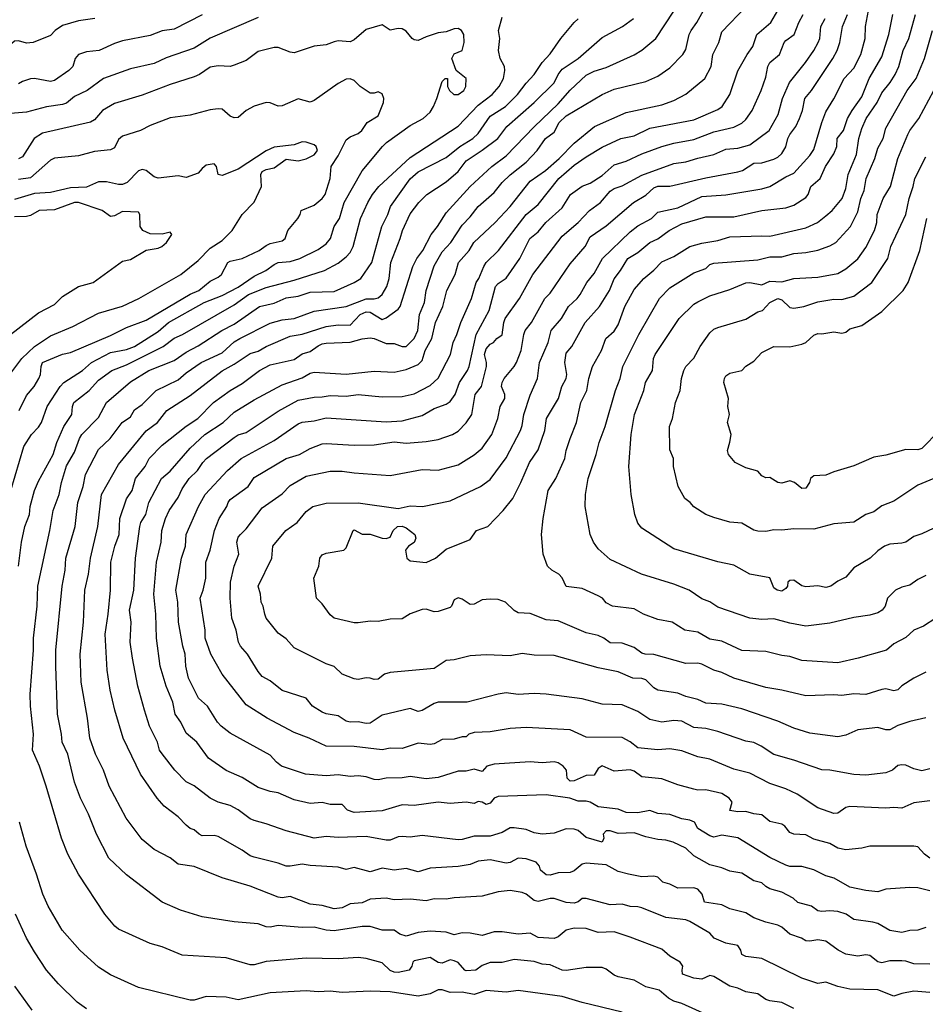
# Model space of a CAD drawing. Header units: metres. Extents: x -46681 to -43747, y -240911 to -237677.
# Tile 1047 of 1056: x -44358 to -44245, y -237996 to -237873. Entities that reach past the tile are written whole.
import ezdxf

# ---------------------------------------------------------------- set-up
doc = ezdxf.new("R2010")
doc.units = ezdxf.units.M
doc.layers.add('CONTOUR_INDEX', color=1, linetype='Continuous')
doc.layers.add('CONTOUR_INTER', color=3, linetype='Continuous')

msp = doc.modelspace()

# ---------------------------------------------------------------- linework, layer by layer
at = {"layer": 'CONTOUR_INDEX'}
for points, elevation in [([(-44245.1, -237986.7), (-44246.1, -237987.04), (-44247.1, -237987.07), (-44248.1, -237987.33), (-44249.6, -237987.06), (-44251.1, -237986.21), (-44251.71, -237986.02), (-44254.1, -237985.68), (-44255.07, -237985.02), (-44256.1, -237984.69), (-44257.1, -237984.59), (-44258.1, -237984.69), (-44258.6, -237984.59), (-44259.39, -237984.02), (-44261.1, -237983.55), (-44261.68, -237983.02), (-44263.1, -237982.26), (-44264.6, -237981.84), (-44265.1, -237981.58), (-44265.6, -237981.1), (-44266.6, -237980.84), (-44268.1, -237979.89), (-44269.6, -237979.65), (-44270.6, -237979.23), (-44272.1, -237978.85), (-44274.1, -237977.72), (-44275.1, -237976.79), (-44276.69, -237976.02), (-44277.6, -237975.75), (-44278.6, -237975.67), (-44280.1, -237975.34), (-44281.6, -237974.84), (-44283.6, -237974.92), (-44284.6, -237974.6), (-44285.1, -237974.61), (-44285.45, -237975.02), (-44285.37, -237975.52), (-44285.6, -237976.03), (-44287.6, -237975.45), (-44288.6, -237974.54), (-44289.1, -237974.38), (-44290.1, -237974.37), (-44291.6, -237974.88), (-44293.1, -237975.02), (-44294.1, -237974.84), (-44295.1, -237974.42), (-44296.6, -237974.22), (-44297.1, -237974.23), (-44298.1, -237974.79), (-44299.6, -237975.27), (-44301.6, -237975.26), (-44303.1, -237975.7), (-44303.6, -237975.73), (-44308.1, -237975.17), (-44309.6, -237975.4), (-44310.6, -237975.29), (-44311.1, -237975.35), (-44312.1, -237975.75), (-44312.6, -237975.77), (-44315.1, -237975.31), (-44318.6, -237975.42), (-44320.1, -237975.33), (-44321.6, -237975.51), (-44325.1, -237974.62), (-44327.6, -237973.71), (-44329.1, -237973.32), (-44329.6, -237973.12), (-44331.1, -237971.96), (-44332.1, -237971.42), (-44333.6, -237971.02), (-44334.6, -237970.52), (-44336.6, -237968.96), (-44337.6, -237968.46), (-44339.03, -237967.02), (-44340.6, -237964.99), (-44340.94, -237964.52), (-44341.22, -237963.52), (-44342.2, -237961.52), (-44342.83, -237959.52), (-44343.65, -237956.52), (-44344.34, -237953.02), (-44344.63, -237951.02), (-44344.5, -237948.52), (-44344.69, -237947.02), (-44344.17, -237944.52), (-44343.96, -237940.52), (-44343.43, -237936.52), (-44343.28, -237936.02), (-44342.68, -237935.02), (-44342.27, -237933.52), (-44340.7, -237930.52), (-44339.6, -237929.64), (-44337.1, -237926.75), (-44335.27, -237925.02), (-44333, -237923.52), (-44331.6, -237922.25), (-44329.1, -237920.71), (-44325.6, -237918.82), (-44323.1, -237917.95), (-44322.1, -237917.37), (-44321.6, -237917.24), (-44317.6, -237917.5), (-44314.1, -237917.11), (-44311.6, -237917.25), (-44310.1, -237916.89), (-44308.6, -237916.28), (-44308.1, -237915.76), (-44307.71, -237914.52), (-44306.88, -237913.02), (-44306.42, -237911.02), (-44305.51, -237909.02), (-44305.01, -237907.02), (-44303.95, -237905.02), (-44303.55, -237903.52), (-44302.22, -237902.02), (-44301.63, -237901.02), (-44298.96, -237898.52), (-44297.1, -237896.52), (-44294.6, -237893.36), (-44292.68, -237892.02), (-44290.96, -237890.52), (-44289.1, -237888.58), (-44286.53, -237886.52), (-44282.6, -237884.78), (-44278.1, -237883.79), (-44276.6, -237883.26), (-44275.1, -237882.45), (-44272.74, -237880.52), (-44271.96, -237879.02), (-44271.75, -237877.52), (-44271, -237876.02), (-44270.6, -237874.67), (-44267.59, -237871.52)], 65), ([(-44245.1, -237960.45), (-44247.1, -237960.93), (-44248.6, -237961.43), (-44249.6, -237961.97), (-44250.1, -237961.99), (-44251.1, -237961.68), (-44253.6, -237961.99), (-44255.1, -237962.62), (-44256.1, -237962.83), (-44259.6, -237962.39), (-44261.6, -237961.78), (-44263.6, -237960.89), (-44268.1, -237959.35), (-44270.6, -237958.78), (-44272.6, -237958.65), (-44273.6, -237958.16), (-44275.1, -237957.82), (-44276.1, -237957.39), (-44278.6, -237957.02), (-44279.1, -237956.72), (-44280.1, -237955.7), (-44280.6, -237955.53), (-44281.74, -237955.52), (-44283.6, -237954.7), (-44286.1, -237954.2), (-44291.6, -237952.66), (-44294.1, -237952.63), (-44295.6, -237952.41), (-44297.1, -237952.71), (-44300.1, -237952.61), (-44302.1, -237952.71), (-44304.1, -237953.2), (-44305.1, -237953.31), (-44306.6, -237954.28), (-44312.1, -237954.81), (-44312.79, -237955.02), (-44313.6, -237955.62), (-44314.1, -237955.66), (-44314.6, -237955.49), (-44315.1, -237955.48), (-44316.1, -237955.69), (-44316.6, -237955.58), (-44318.1, -237955), (-44319.1, -237954.05), (-44320.1, -237953.7), (-44324.1, -237951.7), (-44325.1, -237950.58), (-44326.1, -237949.86), (-44327.59, -237948.02), (-44327.79, -237947.52), (-44327.97, -237946.52), (-44328.23, -237946.02), (-44328.3, -237945.02), (-44328.63, -237944.02), (-44326.91, -237940.52), (-44326.77, -237939.02), (-44325.14, -237937.02), (-44323.73, -237936.02), (-44322.6, -237934.68), (-44321.78, -237934.02), (-44320.1, -237933.62), (-44316.1, -237933.56), (-44311.1, -237934.29), (-44309.6, -237933.95), (-44308.07, -237934.02), (-44304.6, -237933.33), (-44300.82, -237931.52), (-44299.6, -237930.67), (-44297.6, -237927.97), (-44295.8, -237924.52), (-44295.6, -237923.92), (-44295.4, -237922.52), (-44294.6, -237920.12), (-44293.67, -237918.02), (-44293.42, -237916.02), (-44292.32, -237913.52), (-44291.98, -237912.02), (-44290.67, -237910.52), (-44289.81, -237909.02), (-44288.71, -237908.02), (-44288.33, -237907.52), (-44287.52, -237906.02), (-44286.6, -237904.89), (-44285.52, -237903.02), (-44282.1, -237899.67), (-44281.1, -237898.92), (-44279.42, -237898.02), (-44278.6, -237897.22), (-44276.1, -237896.67), (-44273.1, -237895.26), (-44270.1, -237895.04), (-44265.6, -237894.32), (-44264.6, -237894.03), (-44262.6, -237892.82), (-44261.6, -237892.37), (-44259.6, -237890.13), (-44259.1, -237889.38), (-44258.12, -237886.02), (-44257.6, -237884.7), (-44256.6, -237883.06), (-44255.3, -237880.52), (-44254.1, -237879.21), (-44253.23, -237877.52), (-44252.7, -237875.52), (-44252.65, -237874.02), (-44252.27, -237872.02)], 70), ([(-44328.6, -237872.89), (-44334.6, -237875.46), (-44336.6, -237876.7), (-44340.1, -237877.91), (-44341.6, -237878.62), (-44344.6, -237879.3), (-44347.94, -237880.52), (-44349.99, -237882.02), (-44351.6, -237882.76), (-44352.6, -237883.59), (-44353.1, -237883.78), (-44355.1, -237884.05), (-44357.6, -237884.74), (-44360.1, -237884.95)], 60), ([(-44358.58, -237941.52), (-44358.2, -237938.52), (-44357.81, -237936.52), (-44357.21, -237935.02), (-44357.12, -237934.02), (-44356.57, -237932.02), (-44356.1, -237930.87), (-44354.24, -237927.52), (-44353.8, -237926.02), (-44352.92, -237924.02), (-44351.92, -237922.52), (-44351.84, -237921.52), (-44351.66, -237921.02), (-44349.75, -237919.52), (-44348.6, -237918.26), (-44346.91, -237917.02), (-44345.1, -237916.31), (-44340.48, -237914.02), (-44339.1, -237912.98), (-44338.08, -237912.52), (-44331.6, -237908.8), (-44329.83, -237907.52), (-44327.6, -237906.63), (-44324.1, -237905.75), (-44320.33, -237904.52), (-44318.6, -237903.61), (-44317.6, -237902.83), (-44317.1, -237902.29), (-44316.72, -237901.52), (-44315.79, -237898.02), (-44314.89, -237896.02), (-44314.3, -237895.02), (-44313.5, -237894.02), (-44309.6, -237890.38), (-44303.6, -237886.49), (-44301.1, -237883.85), (-44299.35, -237882.52), (-44298.45, -237881.52), (-44297.92, -237880.52), (-44297.76, -237879.52), (-44297.78, -237879.02), (-44298.36, -237878.02), (-44298.55, -237877.02), (-44298.39, -237875.52), (-44298.55, -237874.52), (-44298.1, -237872.86)], 60), ([(-44244.1, -237930.52), (-44246.1, -237931.36), (-44249.1, -237933.38), (-44250.6, -237933.96), (-44251.6, -237934.7), (-44252.6, -237935.05), (-44254.1, -237936), (-44256.6, -237936.21), (-44259.1, -237936.86), (-44261.6, -237936.83), (-44263.1, -237937), (-44264.1, -237936.96), (-44265.1, -237937.15), (-44266.1, -237937.11), (-44266.6, -237936.98), (-44268.1, -237936.13), (-44269.6, -237935.98), (-44271.6, -237935.43), (-44272.6, -237935.02), (-44274.1, -237934.07), (-44274.56, -237933.52), (-44275.23, -237933.02), (-44276.08, -237931.52), (-44276.65, -237929.02), (-44276.68, -237928.02), (-44277.1, -237926.96), (-44277.17, -237924.02), (-44276.78, -237923.02), (-44276.39, -237921.02), (-44275.81, -237919.52), (-44275.66, -237918.02), (-44275.36, -237917.02), (-44275.1, -237916.51), (-44274.1, -237915.48), (-44273.31, -237914.02), (-44272.1, -237912.32), (-44271.6, -237911.87), (-44271.1, -237911.67), (-44267.6, -237910.59), (-44266.1, -237909.69), (-44265.52, -237909.52), (-44264.62, -237908.52), (-44263.6, -237908.03), (-44263.1, -237908.19), (-44262.1, -237909.16), (-44261.6, -237909.24), (-44260.34, -237909.02), (-44258.6, -237908.43), (-44256.6, -237908.09), (-44255.6, -237908.16), (-44254.1, -237907.72), (-44251.86, -237906.02), (-44249.87, -237903.02), (-44249.47, -237901.52), (-44247.61, -237897.52), (-44247.2, -237895.52), (-44246.68, -237894.02), (-44246.47, -237893.02), (-44245.1, -237890.31)], 75), ([(-44283.1, -237997.27), (-44288.1, -237996.08), (-44290.6, -237995.33), (-44296.1, -237994.56), (-44297.6, -237994.76), (-44300.1, -237994.58), (-44301.6, -237995.05), (-44303.1, -237994.76), (-44304.6, -237994.81), (-44305.6, -237994.48), (-44306.1, -237994.48), (-44307.1, -237994.99), (-44308.6, -237995.27), (-44312.1, -237994.75), (-44314.6, -237994.66), (-44318.1, -237994.81), (-44319.6, -237994.65), (-44321.1, -237994.74), (-44322.6, -237994.62), (-44327.1, -237994.88), (-44331.1, -237995.75), (-44332.6, -237995.41), (-44335.1, -237995.31), (-44336.6, -237995.78), (-44337.1, -237995.78), (-44343.6, -237994.18), (-44347.1, -237992.63), (-44348.6, -237991.64), (-44350.9, -237989.52), (-44353.12, -237987.02), (-44354.89, -237984.02), (-44355.54, -237982.52), (-44356.33, -237980.02), (-44357.65, -237976.52), (-44358.45, -237973.52)], 60)]:
    msp.add_lwpolyline(points, dxfattribs=dict(at, elevation=elevation))
at = {"layer": 'CONTOUR_INTER'}
for points, elevation in [([(-44244.6, -237994.83), (-44246.6, -237994.65), (-44248.1, -237994.93), (-44249.1, -237995.26), (-44251.1, -237994.5), (-44254.6, -237994.39), (-44256.1, -237994.09), (-44257.6, -237993.53), (-44258.6, -237993.69), (-44259.1, -237993.54), (-44260.6, -237993.03), (-44265.6, -237990.57), (-44267.6, -237990.31), (-44268.1, -237990.08), (-44268.25, -237989.52), (-44268.6, -237988.96), (-44270.1, -237988.65), (-44271.59, -237988.02), (-44272.1, -237987.42), (-44274.6, -237985.92), (-44275.1, -237985.75), (-44277.6, -237985.43), (-44280.6, -237984.25), (-44281.1, -237984.1), (-44282.1, -237984.06), (-44283.1, -237983.78), (-44284.6, -237983.85), (-44287.6, -237983.07), (-44288.1, -237983.08), (-44288.6, -237983.5), (-44289.1, -237983.66), (-44290.1, -237983.57), (-44291.6, -237983.05), (-44292.1, -237983.05), (-44293.6, -237983.43), (-44294.1, -237983.32), (-44295.1, -237982.54), (-44295.6, -237982.32), (-44297.1, -237982.06), (-44298.6, -237982.23), (-44300.6, -237982.78), (-44304.1, -237982.97), (-44305.1, -237983.14), (-44306.6, -237983.12), (-44307.6, -237983.35), (-44309.6, -237983.14), (-44311.6, -237983.23), (-44312.6, -237983.01), (-44314.6, -237983.16), (-44315.6, -237983.61), (-44317.1, -237983.74), (-44318.1, -237984.25), (-44319.1, -237984.37), (-44320.6, -237983.94), (-44322.1, -237983.77), (-44324.6, -237982.81), (-44325.6, -237982.99), (-44326.1, -237982.9), (-44329.6, -237981.53), (-44333.1, -237980.5), (-44336.6, -237979.05), (-44338.6, -237978.76), (-44339.6, -237977.97), (-44341.6, -237976.92), (-44343.1, -237975.7), (-44345.11, -237973.02), (-44347.23, -237969.02), (-44347.95, -237967.02), (-44348.95, -237965.02), (-44349.68, -237963.02), (-44349.97, -237960.52), (-44350.76, -237956.02), (-44350.88, -237952.52), (-44350.44, -237948.52), (-44350.31, -237944.52), (-44349.84, -237942.52), (-44349.58, -237940.52), (-44348.65, -237936.52), (-44348.19, -237932.52), (-44346.1, -237928.8), (-44342.6, -237924.56), (-44341.21, -237923.52), (-44340.04, -237922.02), (-44337.1, -237920.16), (-44333.1, -237917.08), (-44331.6, -237916.25), (-44329.6, -237914.9), (-44328.6, -237914.63), (-44327.6, -237914.02), (-44324.6, -237912.74), (-44323.1, -237912.47), (-44320.1, -237911.51), (-44318.6, -237911.32), (-44317.1, -237911.37), (-44315.84, -237910.02), (-44315.1, -237909.7), (-44314.6, -237909.75), (-44313.1, -237910.66), (-44312.6, -237910.46), (-44311.1, -237909.35), (-44310.83, -237909.02), (-44309.25, -237904.02), (-44308.75, -237903.02), (-44308.02, -237902.02), (-44306.99, -237900.02), (-44306.19, -237899.02), (-44305.1, -237897.3), (-44302.08, -237894.02), (-44299.37, -237891.52), (-44297.6, -237890.18), (-44294.1, -237886.54), (-44291.1, -237883.69), (-44289.6, -237881.96), (-44287.6, -237880.09), (-44286.6, -237879.58), (-44285.1, -237879.14), (-44281.6, -237877.57), (-44280.6, -237876.95), (-44278.85, -237875.52), (-44276.6, -237872.11)], 63), ([(-44244.6, -237991.28), (-44246.6, -237991.24), (-44247.6, -237990.89), (-44248.1, -237990.88), (-44249.6, -237990.88), (-44250.6, -237991.11), (-44251.1, -237990.99), (-44252.1, -237990.21), (-44252.6, -237990.12), (-44253.6, -237990.29), (-44255.1, -237990.02), (-44256.08, -237989.52), (-44257.6, -237988.39), (-44258.6, -237988.24), (-44259.6, -237988.41), (-44260.1, -237988.34), (-44260.64, -237988.02), (-44262.1, -237987.54), (-44263.1, -237986.63), (-44263.6, -237986.38), (-44265.1, -237986.02), (-44266.6, -237985.48), (-44267.6, -237984.87), (-44269.6, -237984.35), (-44270.6, -237983.86), (-44272.77, -237983.52), (-44273.06, -237982.52), (-44273.6, -237981.88), (-44274.1, -237981.74), (-44276.1, -237981.78), (-44277.1, -237981.27), (-44278, -237981.02), (-44278.6, -237980.41), (-44279.1, -237980.29), (-44280.6, -237980.34), (-44282.28, -237980.02), (-44283.6, -237979.7), (-44285.1, -237978.86), (-44287.6, -237978.66), (-44288.1, -237978.78), (-44289.1, -237979.62), (-44289.6, -237979.8), (-44291.1, -237979.87), (-44292.1, -237980.13), (-44292.6, -237980.12), (-44293.29, -237979.52), (-44293.41, -237979.02), (-44293.85, -237978.52), (-44295.1, -237978.09), (-44296.1, -237978.03), (-44297.1, -237978.57), (-44297.6, -237978.64), (-44299.6, -237978.23), (-44301.1, -237978.41), (-44302.1, -237978.8), (-44303.6, -237979.08), (-44307.1, -237979.28), (-44308.6, -237979.71), (-44310.1, -237979.33), (-44311.6, -237979.5), (-44313.1, -237979.28), (-44314.6, -237979.73), (-44316.6, -237979.2), (-44317.6, -237979.42), (-44318.6, -237979.15), (-44322.1, -237978.94), (-44323.1, -237978.77), (-44324.6, -237979.04), (-44325.1, -237979), (-44326.1, -237978.64), (-44329.1, -237977.91), (-44329.6, -237977.72), (-44330.6, -237977.02), (-44333.6, -237975.29), (-44334.1, -237975.18), (-44335.6, -237975.23), (-44336.01, -237975.02), (-44336.6, -237974.48), (-44337.1, -237974.29), (-44337.6, -237973.9), (-44338.6, -237972.86), (-44340.35, -237971.52), (-44341.25, -237970.52), (-44343.33, -237967.52), (-44345.5, -237963.02), (-44346.56, -237959.52), (-44347.13, -237957.02), (-44347.5, -237954.52), (-44347.76, -237950.02), (-44347.38, -237947.52), (-44347.1, -237944.52), (-44347.03, -237941.02), (-44346.52, -237939.02), (-44345.99, -237937.52), (-44345.91, -237935.52), (-44345.1, -237933.06), (-44344.37, -237932.02), (-44343.94, -237930.52), (-44342.74, -237929.02), (-44342.26, -237928.02), (-44340.6, -237926.37), (-44337.6, -237924), (-44336.14, -237923.02), (-44334.18, -237921.02), (-44332.1, -237919.55), (-44330.6, -237918.67), (-44328.44, -237917.02), (-44327.1, -237916.31), (-44324.1, -237915.65), (-44323.1, -237914.96), (-44322.1, -237914.66), (-44321.1, -237913.94), (-44320.6, -237913.69), (-44320.1, -237913.62), (-44317.1, -237913.5), (-44315.6, -237913.06), (-44314.6, -237912.95), (-44314.1, -237913.03), (-44312.6, -237913.64), (-44311.6, -237913.64), (-44310.6, -237914.02), (-44310.1, -237914.02), (-44309.11, -237913.02), (-44308.65, -237912.02), (-44308.43, -237910.02), (-44307.82, -237908.52), (-44307.61, -237907.02), (-44306.6, -237903.93), (-44305.6, -237902.19), (-44304.51, -237901.02), (-44303.1, -237898.85), (-44302.1, -237897.82), (-44301.08, -237896.52), (-44299.1, -237894.76), (-44298.11, -237893.52), (-44297.1, -237892.57), (-44295.1, -237890.98), (-44293.73, -237889.52), (-44292.69, -237888.02), (-44291.6, -237887.24), (-44290.96, -237886.02), (-44290.1, -237885.2), (-44285.6, -237882.53), (-44284.1, -237881.84), (-44280.1, -237880.9), (-44278.6, -237880.23), (-44277.1, -237879.19), (-44275.5, -237877.52), (-44275.1, -237876.9), (-44274.71, -237875.02), (-44274.46, -237874.52), (-44273.73, -237873.52), (-44272.92, -237872.02)], 64), ([(-44244.6, -237982.11), (-44246.1, -237981.73), (-44247.1, -237981.67), (-44250.1, -237981.9), (-44251.1, -237982.22), (-44252.6, -237982.06), (-44254.6, -237981.63), (-44256.58, -237980.52), (-44257.6, -237980.21), (-44259.1, -237979.48), (-44260.6, -237979.08), (-44262.1, -237979.07), (-44262.6, -237978.89), (-44264.6, -237977.92), (-44268.6, -237975.46), (-44270.6, -237975.15), (-44271.6, -237975.38), (-44272.1, -237975.24), (-44273.6, -237974.29), (-44274.05, -237973.52), (-44274.6, -237973.27), (-44275.6, -237973.08), (-44277.1, -237972.55), (-44278.6, -237972.44), (-44279.6, -237972.05), (-44281.1, -237972.36), (-44282.6, -237972.32), (-44283.6, -237971.91), (-44286.1, -237971.58), (-44287.08, -237971.02), (-44287.6, -237970.9), (-44288.6, -237970.89), (-44289.64, -237970.52), (-44292.6, -237970.11), (-44298.6, -237970.32), (-44299.1, -237970.53), (-44299.6, -237971.15), (-44300.1, -237971.31), (-44300.6, -237971.01), (-44301.1, -237970.92), (-44301.6, -237971.19), (-44302.6, -237971.02), (-44304.6, -237971.17), (-44306.1, -237971.02), (-44309.1, -237971.44), (-44310.6, -237971.34), (-44313.1, -237972.09), (-44316.6, -237972.32), (-44317.44, -237972.02), (-44318.1, -237971.32), (-44319.6, -237971.29), (-44320.6, -237971.07), (-44322.1, -237971.19), (-44324.1, -237970.74), (-44326.1, -237969.86), (-44327.1, -237969.7), (-44328.6, -237969.18), (-44330.6, -237967.92), (-44332.6, -237967.07), (-44334.82, -237965.52), (-44336.29, -237963.52), (-44337.6, -237962.39), (-44338.29, -237961.02), (-44339, -237960.02), (-44339.3, -237958.52), (-44340.11, -237956.52), (-44340.86, -237954.02), (-44341.31, -237950.52), (-44341.4, -237947.52), (-44341.66, -237945.02), (-44341.31, -237941.02), (-44340.73, -237938.52), (-44340.67, -237937.02), (-44340.2, -237935.52), (-44339.76, -237934.52), (-44338.6, -237932.91), (-44338.1, -237931.85), (-44337.23, -237930.52), (-44336.2, -237929.52), (-44335.55, -237928.52), (-44335.06, -237928.02), (-44331.6, -237925.41), (-44331.1, -237925.08), (-44330.1, -237924.77), (-44326.1, -237922.1), (-44323.6, -237920.75), (-44321.6, -237920.36), (-44320.6, -237920.34), (-44319.6, -237920.15), (-44317.6, -237920.25), (-44316.1, -237920.04), (-44313.1, -237920.34), (-44310.6, -237920.29), (-44309.1, -237919.95), (-44307.1, -237918.89), (-44306.1, -237917.98), (-44304.55, -237915.02), (-44304.24, -237913.52), (-44303.75, -237912.52), (-44303.28, -237911.02), (-44301.92, -237908.02), (-44301.34, -237906.02), (-44301, -237905.52), (-44300.4, -237904.02), (-44300.08, -237903.52), (-44298.54, -237902.02), (-44295.1, -237897.53), (-44293.6, -237896.25), (-44291.02, -237893.02), (-44289.1, -237891.34), (-44287.6, -237890.32), (-44285.6, -237889.1), (-44283.26, -237888.02), (-44281.6, -237887.67), (-44279.6, -237886.73), (-44274.1, -237885.69), (-44271.1, -237884.4), (-44270.58, -237884.02), (-44269.6, -237882.5), (-44268.6, -237879.54), (-44267.46, -237877.52), (-44266.72, -237876.52), (-44266.22, -237875.02), (-44264.49, -237873.52), (-44263.59, -237872.02)], 66), ([(-44349.05, -237873.02), (-44351.1, -237873.29), (-44353.1, -237873.87), (-44354.02, -237874.52), (-44354.6, -237875.14), (-44356.74, -237876.02), (-44357.6, -237876.09), (-44358.6, -237875.81), (-44359.1, -237875.86), (-44360.1, -237876.7), (-44360.6, -237876.59), (-44361.1, -237876.27), (-44361.6, -237876.27), (-44362.6, -237876.71), (-44364.85, -237876.02), (-44365.44, -237875.52), (-44365.8, -237874.52), (-44365.76, -237873.52), (-44366.1, -237873.26), (-44367.6, -237873.11)], 62), ([(-44335.6, -237872.53), (-44339.1, -237874.35), (-44340.6, -237874.53), (-44342.1, -237875.14), (-44345.6, -237875.82), (-44346.6, -237876.13), (-44348.49, -237877.02), (-44350.1, -237877.18), (-44351.1, -237877.5), (-44351.5, -237878.02), (-44351.79, -237879.02), (-44352.29, -237879.52), (-44354.1, -237880.77), (-44354.6, -237880.87), (-44356.6, -237880.51), (-44357.1, -237880.55), (-44358.1, -237880.87), (-44358.6, -237881.17)], 61), ([(-44272.1, -237997.78), (-44275.6, -237996.18), (-44276.6, -237995.92), (-44277.29, -237995.52), (-44278.45, -237994.52), (-44280.1, -237994.1), (-44281.6, -237993.28), (-44283.6, -237992.86), (-44284.1, -237992.66), (-44285.1, -237991.9), (-44285.6, -237991.68), (-44287.6, -237991.68), (-44290.1, -237992.06), (-44290.6, -237992.03), (-44292.1, -237991.38), (-44293.1, -237991.27), (-44294.1, -237990.94), (-44296.6, -237990.7), (-44298.1, -237991.06), (-44299.6, -237991.06), (-44300.6, -237991.44), (-44301.39, -237992.02), (-44302.6, -237992.09), (-44302.77, -237992.02), (-44303.6, -237991.06), (-44304.1, -237990.86), (-44304.6, -237990.74), (-44305.6, -237991.16), (-44306.1, -237991.07), (-44307.1, -237990.46), (-44309.1, -237990.84), (-44309.26, -237991.02), (-44309.37, -237991.52), (-44309.74, -237992.02), (-44311.1, -237992.33), (-44311.6, -237992.29), (-44312.1, -237992.08), (-44313.1, -237991.11), (-44315.1, -237990.58), (-44316.1, -237990.45), (-44318.6, -237990.61), (-44322.6, -237990.54), (-44327.6, -237990.95), (-44329.1, -237991.36), (-44329.6, -237991.36), (-44332.6, -237990.49), (-44338.1, -237990.14), (-44340.6, -237989.1), (-44342.1, -237988.7), (-44346.1, -237986.88), (-44346.52, -237986.52), (-44347.77, -237985.02), (-44351.09, -237980.02), (-44352.41, -237977.52), (-44353.2, -237975.52), (-44355.11, -237969.02), (-44355.98, -237966.52), (-44356.85, -237964.52), (-44356.73, -237962.52), (-44357.1, -237959.02), (-44357.11, -237957.52), (-44356.72, -237952.02), (-44356.72, -237950.52), (-44356.26, -237946.52), (-44356.19, -237944.02), (-44354.67, -237937.02), (-44354.27, -237934.52), (-44353.49, -237932.52), (-44353.22, -237931.02), (-44352.6, -237928.97), (-44351.6, -237927.26), (-44350.96, -237925.52), (-44350.66, -237925.02), (-44348.6, -237922.89), (-44347.59, -237921.02), (-44344.6, -237918.44), (-44342.28, -237917.02), (-44339.1, -237915.78), (-44337.6, -237914.73), (-44336.1, -237913.93), (-44333.15, -237912.02), (-44331.6, -237911.25), (-44328.45, -237909.02), (-44326.6, -237908.6), (-44325.1, -237907.93), (-44323.6, -237907.74), (-44322.1, -237907.24), (-44319.1, -237907.15), (-44316.6, -237906.03), (-44315.78, -237905.52), (-44314.41, -237903.52), (-44313.14, -237899.02), (-44312.39, -237897.52), (-44312.06, -237896.52), (-44309.6, -237893.08), (-44308.6, -237892.17), (-44305.1, -237890.41), (-44303.37, -237889.02), (-44301.74, -237888.02), (-44301.1, -237887.38), (-44299.6, -237885.23), (-44297.67, -237884.02), (-44296.19, -237882.52), (-44295.1, -237881.08), (-44294.1, -237880.01), (-44293.1, -237878.5), (-44292.1, -237877.42), (-44290.76, -237875.52), (-44289.07, -237873.52), (-44288.6, -237873.05)], 61), ([(-44261.6, -237996.84), (-44263.1, -237996.05), (-44264.6, -237995.87), (-44265.1, -237995.7), (-44266.1, -237995), (-44267.6, -237994.75), (-44268.6, -237994.29), (-44269.6, -237994.01), (-44271.6, -237992.82), (-44272.1, -237992.7), (-44273.1, -237993.15), (-44274.13, -237993.02), (-44275.53, -237992.52), (-44275.59, -237992.02), (-44275.49, -237991.52), (-44275.81, -237991.02), (-44277.1, -237990.27), (-44278.1, -237989.41), (-44282.1, -237987.88), (-44284.1, -237987.25), (-44286.1, -237987.32), (-44287.6, -237986.82), (-44289.1, -237986.77), (-44290.1, -237987.03), (-44291.1, -237987.87), (-44291.6, -237988.05), (-44293.6, -237987.94), (-44294.6, -237987.41), (-44296.1, -237987.54), (-44298.1, -237987.22), (-44299.1, -237987.23), (-44300.6, -237987.71), (-44302.1, -237987.39), (-44303.1, -237987.37), (-44304.1, -237987.61), (-44305.1, -237987.27), (-44307.1, -237987.13), (-44308.6, -237987.3), (-44310.1, -237987.77), (-44310.91, -237987.52), (-44311.6, -237987.04), (-44313.1, -237987.03), (-44314.6, -237986.56), (-44315.6, -237986.58), (-44319.1, -237987.09), (-44320.1, -237987.02), (-44321.6, -237986.66), (-44323.1, -237986.7), (-44326.1, -237986.46), (-44327.1, -237986.67), (-44327.6, -237986.61), (-44328.6, -237986.23), (-44331.6, -237985.97), (-44335.6, -237985.37), (-44338.31, -237984.52), (-44340.6, -237983.51), (-44345.1, -237980.12), (-44347.3, -237978.02), (-44348.83, -237975.02), (-44349.84, -237972.52), (-44350.85, -237970.52), (-44351.59, -237968.52), (-44352.43, -237965.02), (-44353.14, -237963.52), (-44353.2, -237962.52), (-44353.7, -237960.02), (-44353.94, -237954.02), (-44353.9, -237952.02), (-44353.12, -237944.02), (-44352.74, -237942.02), (-44352.66, -237940.52), (-44351.49, -237936.52), (-44351.15, -237933.52), (-44350.5, -237931.52), (-44350.21, -237930.02), (-44348.6, -237926.89), (-44347.12, -237925.52), (-44345.62, -237923.52), (-44344.6, -237922.81), (-44344.1, -237921.95), (-44343.1, -237921.28), (-44341.35, -237919.52), (-44338.6, -237918.19), (-44337.6, -237917.31), (-44335.73, -237916.02), (-44333.1, -237914.8), (-44331.6, -237913.43), (-44330.89, -237913.02), (-44327.1, -237911.12), (-44325.6, -237910.71), (-44324.1, -237910.54), (-44321.6, -237909.62), (-44317.6, -237909.04), (-44315.1, -237908.07), (-44314.1, -237908.07), (-44313.6, -237907.95), (-44313.09, -237907.52), (-44312.52, -237906.52), (-44312.24, -237905.52), (-44312.02, -237903.52), (-44310.83, -237900.52), (-44310.57, -237899.52), (-44309.6, -237897.45), (-44308.51, -237896.02), (-44307.5, -237895.02), (-44305.1, -237893.42), (-44303.6, -237892.13), (-44302.6, -237890.8), (-44300.6, -237889.49), (-44298.64, -237888.02), (-44297.49, -237886.52), (-44294.07, -237883.52), (-44291.6, -237881.07), (-44291.09, -237880.02), (-44290.6, -237879.36), (-44288.6, -237878.02), (-44285.6, -237875.4), (-44283.02, -237874.02), (-44281.65, -237873.02)], 62), ([(-44244.6, -237978.02), (-44245.28, -237977.52), (-44246.1, -237976.62), (-44246.6, -237976.51), (-44252.1, -237976.53), (-44253.1, -237976.77), (-44255.1, -237976.97), (-44256.1, -237976.79), (-44257.1, -237976.2), (-44259.1, -237975.66), (-44260.1, -237975.1), (-44261.6, -237975.01), (-44262.1, -237974.82), (-44262.74, -237974.02), (-44263.1, -237973.76), (-44264.6, -237973.43), (-44265.6, -237972.61), (-44266.6, -237972.49), (-44267.6, -237972.19), (-44268.6, -237972.21), (-44269.6, -237972.04), (-44269.32, -237971.02), (-44269.71, -237970.52), (-44270.6, -237969.94), (-44272.6, -237969.46), (-44273.6, -237969.52), (-44274.1, -237969.4), (-44276.1, -237968.85), (-44278.1, -237968.08), (-44280.6, -237967.84), (-44281.6, -237967.16), (-44282.1, -237966.98), (-44284.1, -237967.16), (-44285.6, -237966.48), (-44286.1, -237966.8), (-44286.6, -237967.66), (-44287.6, -237967.68), (-44289.1, -237968.35), (-44289.6, -237968.38), (-44289.96, -237968.02), (-44290.06, -237967.02), (-44290.46, -237966.52), (-44291.1, -237966.08), (-44291.6, -237965.99), (-44293.1, -237966.09), (-44294.6, -237965.98), (-44299.1, -237966.27), (-44299.99, -237966.52), (-44300.6, -237967.18), (-44301.6, -237966.87), (-44302.6, -237967.15), (-44303.6, -237967.12), (-44306.1, -237967.93), (-44307.6, -237968.1), (-44309.6, -237967.81), (-44310.6, -237967.99), (-44312.6, -237968.02), (-44313.6, -237968.21), (-44314.1, -237968.18), (-44315.1, -237967.83), (-44316.1, -237967.74), (-44317.1, -237967.81), (-44318.6, -237967.58), (-44320.1, -237967.71), (-44322.69, -237967.52), (-44325.71, -237966.52), (-44326.33, -237966.02), (-44327.1, -237965.14), (-44332.1, -237962.38), (-44333.22, -237961.52), (-44333.7, -237961.02), (-44334.94, -237959.02), (-44336.07, -237958.02), (-44337.33, -237955.52), (-44337.65, -237954.02), (-44337.74, -237952.52), (-44338.04, -237951.52), (-44338.57, -237948.52), (-44338.68, -237946.02), (-44338.92, -237944.52), (-44338.2, -237940.52), (-44337.71, -237939.02), (-44337.62, -237937.52), (-44336.06, -237934.02), (-44335.26, -237932.52), (-44332.44, -237929.52), (-44330.73, -237928.02), (-44326.6, -237925.78), (-44323.6, -237923.72), (-44323.1, -237923.5), (-44321.6, -237923.33), (-44320.1, -237922.95), (-44312.6, -237923.44), (-44310.6, -237923.33), (-44308.1, -237922.65), (-44306.6, -237921.79), (-44305.1, -237921.25), (-44304.6, -237920.89), (-44303.95, -237920.02), (-44303.42, -237918.52), (-44302.43, -237917.02), (-44302.23, -237916.52), (-44301.35, -237912.52), (-44299.7, -237909.52), (-44298.91, -237906.52), (-44298.6, -237906.14), (-44297.6, -237905.48), (-44295.88, -237903.02), (-44294.64, -237900.52), (-44293.6, -237899.68), (-44292.61, -237898.52), (-44290.6, -237896.67), (-44289.53, -237895.02), (-44288.1, -237893.96), (-44287.1, -237893.62), (-44285.6, -237892.63), (-44284.1, -237891.31), (-44282.6, -237890.84), (-44280.6, -237889.93), (-44278.1, -237889.02), (-44276.6, -237888.58), (-44274.1, -237888.14), (-44271.6, -237887.2), (-44269.1, -237886.58), (-44268.1, -237886.1), (-44267.6, -237885.62), (-44266.81, -237884.52), (-44265.69, -237882.02), (-44265.1, -237880.34), (-44264.85, -237879.02), (-44264.6, -237878.52), (-44263.4, -237877.52), (-44262.82, -237876.02), (-44262.6, -237875.74), (-44261.55, -237875.02), (-44261, -237873.52), (-44260.42, -237872.52)], 67), ([(-44244.6, -237970.87), (-44246.6, -237971.1), (-44248.1, -237971.76), (-44249.1, -237971.67), (-44250.1, -237971.77), (-44254.6, -237971.54), (-44255.1, -237971.68), (-44256.1, -237972.39), (-44256.6, -237972.44), (-44258.6, -237971.73), (-44261.2, -237970.02), (-44262.6, -237969.34), (-44264.6, -237968.7), (-44267.1, -237967.39), (-44269.1, -237966.87), (-44272.1, -237965.64), (-44273.6, -237965.33), (-44275.6, -237964.6), (-44276.6, -237964.41), (-44277.1, -237964.35), (-44278.6, -237964.48), (-44281.1, -237964.23), (-44282.1, -237963.47), (-44283.1, -237962.92), (-44287.6, -237962.89), (-44289.6, -237961.97), (-44295.1, -237961.69), (-44297.1, -237961.8), (-44299.6, -237962.23), (-44301.6, -237962.31), (-44302.25, -237962.52), (-44302.6, -237962.84), (-44303.1, -237962.84), (-44304.1, -237963.12), (-44305.6, -237963.18), (-44306.6, -237963.71), (-44307.1, -237963.79), (-44308.6, -237963.65), (-44310.6, -237964.31), (-44312.1, -237964.28), (-44313.1, -237964.48), (-44316.6, -237964.04), (-44320.1, -237964.02), (-44322.23, -237963.02), (-44324.1, -237962.32), (-44327.48, -237960.52), (-44330.1, -237958.85), (-44333.11, -237955.02), (-44334.52, -237952.52), (-44335.24, -237950.52), (-44335.26, -237949.52), (-44335.85, -237945.52), (-44335.48, -237944.52), (-44335.14, -237943.02), (-44335.14, -237941.02), (-44334.63, -237939.52), (-44334.07, -237937.02), (-44333.5, -237935.52), (-44332.53, -237934.02), (-44332.37, -237933.52), (-44332.1, -237933.18), (-44329.88, -237931.52), (-44329.1, -237930.42), (-44325.1, -237928.02), (-44323.42, -237927.52), (-44322.1, -237926.8), (-44320.6, -237926.22), (-44320.1, -237926.14), (-44316.6, -237926.36), (-44314.1, -237926.33), (-44311.6, -237925.97), (-44310.1, -237926.11), (-44307.6, -237925.93), (-44306.1, -237925.68), (-44304.3, -237925.02), (-44303.6, -237924.62), (-44302.6, -237923.56), (-44301.88, -237922.52), (-44301.45, -237920.02), (-44300.69, -237919.02), (-44300.06, -237916.52), (-44300.03, -237916.02), (-44300.29, -237915.02), (-44300.1, -237914.34), (-44299.6, -237913.74), (-44299.16, -237913.52), (-44298.75, -237913.02), (-44298.1, -237912.55), (-44297.89, -237911.02), (-44297.71, -237910.52), (-44295.92, -237908.02), (-44294.26, -237905.02), (-44290.6, -237900.23), (-44288.57, -237898.52), (-44287.18, -237897.02), (-44285.77, -237896.02), (-44284.6, -237894.59), (-44284.1, -237894.28), (-44283.1, -237893.94), (-44280.6, -237892.59), (-44276.6, -237891.15), (-44275.1, -237890.94), (-44273.6, -237890.46), (-44271.62, -237890.02), (-44270.1, -237889.35), (-44268.6, -237889.24), (-44267.1, -237888.82), (-44264.68, -237887.02), (-44263.57, -237885.02), (-44263.03, -237883.02), (-44262.15, -237881.02), (-44260.15, -237878.52), (-44259.1, -237877.01), (-44258.57, -237876.02), (-44258.37, -237875.52), (-44258.22, -237874.02), (-44257.69, -237873.02)], 68), ([(-44244.6, -237966.86), (-44245.6, -237967.09), (-44246.6, -237966.83), (-44247.6, -237966.38), (-44248.1, -237966.35), (-44248.6, -237966.41), (-44249.25, -237967.02), (-44250.1, -237967.35), (-44252.6, -237967.63), (-44254.1, -237967.54), (-44257.1, -237967.01), (-44258.1, -237966.98), (-44261.6, -237965.76), (-44264.1, -237965.07), (-44265.7, -237964.02), (-44266.6, -237963.57), (-44267.6, -237963.37), (-44271.1, -237962.19), (-44272.6, -237961.79), (-44274.1, -237961.66), (-44275.6, -237960.89), (-44276.6, -237960.8), (-44278.1, -237961.02), (-44279.6, -237960.66), (-44281.1, -237959.66), (-44283.1, -237958.86), (-44285.6, -237958.75), (-44288.1, -237958.11), (-44292.6, -237957.53), (-44294.1, -237957.43), (-44296.1, -237957.56), (-44297.6, -237957.36), (-44298.6, -237957.51), (-44302.45, -237958.52), (-44306.1, -237958.51), (-44306.6, -237958.66), (-44308.1, -237959.57), (-44308.6, -237959.67), (-44309.6, -237959.31), (-44313.1, -237960.14), (-44314.6, -237961.13), (-44315.1, -237961.17), (-44316.1, -237960.95), (-44317.1, -237961.02), (-44317.6, -237960.87), (-44318.6, -237960.22), (-44320.1, -237959.95), (-44320.6, -237959.75), (-44321.81, -237959.02), (-44322.6, -237957.99), (-44325.6, -237957.05), (-44327.1, -237955.85), (-44328.1, -237955.28), (-44328.6, -237954.69), (-44329.94, -237952.52), (-44330.83, -237951.52), (-44331.06, -237951.02), (-44331.36, -237949.52), (-44331.9, -237948.02), (-44332.13, -237945.52), (-44332.07, -237943.52), (-44331.6, -237941.52), (-44331.01, -237940.02), (-44331.27, -237938.52), (-44331.1, -237937.88), (-44330.83, -237937.52), (-44330.1, -237936.85), (-44328.1, -237934.21), (-44325.6, -237932.46), (-44324.6, -237931.42), (-44322.6, -237930.25), (-44319.6, -237929.63), (-44318.1, -237929.6), (-44316.6, -237929.82), (-44312.1, -237930.16), (-44308.1, -237929.42), (-44306.1, -237929.48), (-44303.6, -237928.84), (-44301.6, -237927.57), (-44300.6, -237926.73), (-44299.38, -237925.02), (-44298.62, -237923.02), (-44298.35, -237921.52), (-44297.75, -237920.52), (-44297.77, -237920.02), (-44298.16, -237919.02), (-44298.09, -237918.52), (-44297.84, -237918.02), (-44296.57, -237916.52), (-44296.3, -237916.02), (-44295.71, -237914.52), (-44295.4, -237912.52), (-44295.2, -237912.02), (-44294.41, -237911.02), (-44292.74, -237908.02), (-44292.1, -237907.37), (-44289.6, -237903.67), (-44287.69, -237901.52), (-44287.1, -237900.31), (-44285.1, -237898.93), (-44281.68, -237896.02), (-44280.1, -237895.12), (-44279.1, -237894.17), (-44278.6, -237893.97), (-44277.1, -237893.99), (-44272.6, -237892.92), (-44268.6, -237892.2), (-44268.01, -237892.02), (-44266.6, -237891.08), (-44265.6, -237891.07), (-44264.1, -237890.58), (-44263.6, -237890.35), (-44263.1, -237889.9), (-44262.6, -237889.05), (-44262.36, -237888.02), (-44262.11, -237887.52), (-44261.36, -237886.52), (-44260.89, -237885.52), (-44260.54, -237884.52), (-44260.23, -237883.02), (-44259.38, -237882.02), (-44256.72, -237878.02), (-44256.18, -237877.02), (-44255.87, -237876.02), (-44255.54, -237874.02), (-44254.89, -237872.52)], 69), ([(-44245.1, -237954.74), (-44246.6, -237955.49), (-44248.1, -237956.48), (-44248.6, -237956.95), (-44249.1, -237957.08), (-44250.1, -237956.84), (-44250.6, -237956.92), (-44252.6, -237957.54), (-44254.1, -237957.48), (-44255.6, -237957.67), (-44256.6, -237957.58), (-44260.1, -237957.71), (-44263.1, -237957.01), (-44265.1, -237956.69), (-44269.13, -237955.52), (-44270.6, -237954.79), (-44271.61, -237954.52), (-44273.1, -237953.75), (-44273.6, -237953.64), (-44275.1, -237953.67), (-44279.1, -237952.53), (-44280.21, -237952.52), (-44280.6, -237952.38), (-44281.6, -237951.68), (-44283.1, -237951.14), (-44284.6, -237951.1), (-44285.39, -237950.52), (-44286.1, -237950.18), (-44287.6, -237949.84), (-44291.1, -237948.32), (-44292.6, -237948.2), (-44294.6, -237947.4), (-44296.1, -237947.34), (-44296.6, -237947.06), (-44297.68, -237946.02), (-44298.6, -237945.66), (-44299.6, -237945.61), (-44300.6, -237945.71), (-44301.6, -237946.27), (-44302.1, -237946.29), (-44303.1, -237945.61), (-44303.6, -237945.46), (-44304.1, -237945.7), (-44304.42, -237946.52), (-44304.6, -237946.66), (-44306.1, -237947.16), (-44306.6, -237947.21), (-44307.6, -237946.88), (-44308.1, -237946.9), (-44309.6, -237947.48), (-44310.6, -237948.1), (-44312.1, -237948.15), (-44313.6, -237948.41), (-44314.6, -237948.36), (-44316.1, -237948.59), (-44316.6, -237948.58), (-44319.1, -237947.99), (-44319.6, -237947.6), (-44320.6, -237946.23), (-44321.3, -237945.52), (-44321.64, -237943.02), (-44321.04, -237941.52), (-44320.88, -237940.52), (-44320.6, -237940.1), (-44320.1, -237939.87), (-44317.91, -237939.52), (-44317.6, -237939.19), (-44316.74, -237937.02), (-44316.6, -237936.94), (-44315.6, -237937.51), (-44314.6, -237937.51), (-44313.1, -237938.01), (-44312.6, -237938.03), (-44312.1, -237937.89), (-44311.73, -237937.02), (-44311.2, -237936.52), (-44310.6, -237936.49), (-44310.1, -237936.7), (-44309, -237937.52), (-44308.88, -237938.02), (-44309.1, -237938.55), (-44309.8, -237939.02), (-44310.17, -237939.52), (-44310, -237940.52), (-44309.6, -237940.84), (-44307.6, -237941.04), (-44306.42, -237940.52), (-44305.1, -237939.39), (-44302.1, -237938.18), (-44301.29, -237937.02), (-44299.89, -237936.52), (-44297.98, -237934.52), (-44296.76, -237933.02), (-44295.74, -237931.02), (-44294.68, -237928.52), (-44293.6, -237926.97), (-44292.77, -237924.52), (-44292.54, -237923.02), (-44291.05, -237920.52), (-44290.61, -237919.02), (-44290.1, -237918.02), (-44290.02, -237917.52), (-44290.25, -237916.02), (-44290.1, -237914.86), (-44289.37, -237914.02), (-44287.72, -237911.02), (-44285.93, -237909.02), (-44284.68, -237907.02), (-44284.1, -237905.58), (-44283.29, -237904.52), (-44282.39, -237903.02), (-44281.1, -237902.27), (-44279.6, -237901.03), (-44278.6, -237900.55), (-44277.19, -237899.52), (-44275.6, -237898.69), (-44272.6, -237897.83), (-44269.1, -237897.8), (-44265.6, -237897), (-44262.6, -237896.67), (-44261.6, -237896.34), (-44260.1, -237895.4), (-44259.82, -237895.02), (-44259.48, -237894.02), (-44258.32, -237893.02), (-44257.66, -237891.52), (-44256.6, -237889.94), (-44256.21, -237889.02), (-44256.19, -237888.02), (-44255.41, -237887.02), (-44254.89, -237885.52), (-44254.32, -237884.52), (-44253.1, -237882.8), (-44252.18, -237880.52), (-44250.6, -237877.79), (-44249.73, -237875.02), (-44249.22, -237872.52)], 71), ([(-44243.86, -237948.02), (-44245.37, -237949.02), (-44246.6, -237949.49), (-44247.6, -237950.42), (-44249.1, -237951.2), (-44250.03, -237952.02), (-44253.58, -237953.02), (-44256.1, -237953.58), (-44260.6, -237953.3), (-44262.1, -237952.81), (-44263.1, -237952.69), (-44265.1, -237952.18), (-44268.1, -237952.04), (-44270.6, -237950.89), (-44272.1, -237950.61), (-44273.6, -237949.76), (-44275.23, -237949.52), (-44276.83, -237948.52), (-44278.6, -237948.19), (-44280.41, -237947.52), (-44281.6, -237946.83), (-44284.3, -237946.52), (-44285.1, -237946.1), (-44285.56, -237945.52), (-44286.1, -237945.21), (-44288.1, -237944.31), (-44290.1, -237944.06), (-44290.6, -237942.96), (-44291, -237942.52), (-44291.86, -237942.02), (-44292.41, -237941.52), (-44292.95, -237940.02), (-44293.17, -237937.52), (-44292.96, -237935.52), (-44292.34, -237932.02), (-44291.36, -237930.52), (-44290.25, -237928.02), (-44290.08, -237927.02), (-44289.59, -237925.52), (-44288.78, -237923.52), (-44288.23, -237921.02), (-44287.48, -237919.52), (-44287.24, -237918.02), (-44286.78, -237916.52), (-44285.66, -237914.52), (-44285.12, -237913.02), (-44284.1, -237912.13), (-44283.6, -237911.32), (-44282.75, -237909.02), (-44281.6, -237906.89), (-44280.35, -237905.52), (-44279.1, -237904.5), (-44278.1, -237903.44), (-44276.6, -237902.76), (-44274.6, -237901.54), (-44273.1, -237901.11), (-44271.1, -237900.78), (-44269.6, -237900.32), (-44265.6, -237900.18), (-44264.6, -237900.24), (-44260.1, -237899.19), (-44258.65, -237898.52), (-44257.6, -237897.7), (-44256.82, -237897.02), (-44255.55, -237895.52), (-44255.1, -237894.26), (-44254.83, -237892.52), (-44253.77, -237890.02), (-44253.47, -237888.02), (-44253.1, -237886.76), (-44252.56, -237885.52), (-44251.17, -237883.52), (-44250.6, -237882.29), (-44249.54, -237881.02), (-44248.95, -237880.02), (-44248.48, -237879.02), (-44247.95, -237877.02), (-44247.22, -237875.52), (-44246.38, -237872.52)], 72), ([(-44359.56, -237932.02), (-44357.92, -237926.52), (-44356.96, -237925.02), (-44356.1, -237924.12), (-44355.7, -237923.52), (-44354.99, -237921.52), (-44353.38, -237919.02), (-44352.93, -237918.52), (-44350.6, -237917.03), (-44349.45, -237916.02), (-44347.1, -237914.77), (-44345.1, -237914.4), (-44344.1, -237914.03), (-44341.1, -237912.17), (-44339.81, -237911.02), (-44335.37, -237908.52), (-44333.1, -237907.65), (-44331.1, -237906.59), (-44329.1, -237905.24), (-44327.67, -237904.52), (-44326.6, -237903.78), (-44326.1, -237903.53), (-44324.6, -237903.4), (-44323.38, -237903.02), (-44321.1, -237901.9), (-44320.1, -237901.17), (-44319.55, -237900.52), (-44319.09, -237899.02), (-44318.42, -237898.02), (-44317.86, -237896.02), (-44315.6, -237892.05), (-44313.07, -237889.02), (-44312.56, -237888.52), (-44309.6, -237886.39), (-44307.97, -237885.52), (-44307.1, -237884.71), (-44306.67, -237884.02), (-44306.28, -237883.02), (-44305.6, -237880.88), (-44305.21, -237880.52), (-44304.94, -237880.52), (-44304.91, -237881.52), (-44304.67, -237882.02), (-44304.13, -237882.52), (-44303.6, -237882.5), (-44302.89, -237882.02), (-44302.64, -237881.52), (-44302.6, -237880.52), (-44303.84, -237879.52), (-44304.4, -237878.02), (-44304.1, -237877.42), (-44303.1, -237877), (-44302.84, -237876.02), (-44302.9, -237875.02), (-44303.17, -237874.52), (-44303.6, -237874.27), (-44304.1, -237874.29), (-44305.1, -237874.68), (-44306.1, -237874.82), (-44307.6, -237875.28), (-44308.6, -237875.75), (-44309.1, -237875.68), (-44309.34, -237875.52), (-44310.1, -237874.61), (-44310.6, -237874.29), (-44311.1, -237874.24), (-44312.1, -237874.45), (-44313.1, -237873.79), (-44315.1, -237874.37), (-44316.6, -237875.67), (-44317.1, -237875.93), (-44318.6, -237875.81), (-44319.1, -237875.91), (-44320.1, -237876.31), (-44321.6, -237876.46), (-44324.1, -237877.29), (-44324.6, -237877.23), (-44326.1, -237876.63), (-44326.6, -237876.62), (-44328.6, -237877.15), (-44330.1, -237878.26), (-44331.6, -237878.83), (-44332.1, -237879.01), (-44333.6, -237878.91), (-44334.6, -237879.08), (-44335.95, -237880.02), (-44336.6, -237880.32), (-44339.6, -237881.26), (-44343.1, -237882.58), (-44346.6, -237883.64), (-44348.08, -237884.52), (-44349.1, -237885.69), (-44349.6, -237885.97), (-44355.6, -237887.33), (-44356.61, -237888.02), (-44358.1, -237890.32), (-44358.6, -237890.55)], 59), ([(-44245.1, -237942.67), (-44246.1, -237943.17), (-44247.1, -237943.89), (-44248.1, -237944.12), (-44248.9, -237944.52), (-44249.91, -237945.52), (-44250.2, -237946.52), (-44250.56, -237947.02), (-44251.1, -237947.33), (-44252.1, -237947.64), (-44254.1, -237947.91), (-44257.1, -237948.61), (-44260.1, -237949), (-44262.1, -237948.63), (-44264.1, -237948.08), (-44265.6, -237948.19), (-44267.11, -237948.02), (-44271.1, -237946.61), (-44272.1, -237945.95), (-44273.1, -237945.57), (-44274.72, -237944.52), (-44276.6, -237943.76), (-44280.66, -237942.52), (-44284.6, -237940.66), (-44286.1, -237939.33), (-44286.68, -237938.52), (-44287.08, -237937.52), (-44287.7, -237934.02), (-44287.68, -237932.52), (-44287.33, -237930.52), (-44286.32, -237927.52), (-44285.96, -237926.02), (-44285.22, -237924.02), (-44283.92, -237919.52), (-44283.32, -237918.02), (-44282.99, -237916.52), (-44280.99, -237912.52), (-44278.41, -237908.02), (-44277.1, -237906.71), (-44274.1, -237904.81), (-44272.6, -237904.27), (-44272.1, -237903.79), (-44271.6, -237903.6), (-44266.1, -237903.17), (-44264.6, -237902.81), (-44263.1, -237902.82), (-44261.6, -237902.38), (-44260.1, -237902.27), (-44258.6, -237901.96), (-44257.1, -237901.45), (-44256.35, -237901.02), (-44254.51, -237899.02), (-44253.6, -237897.18), (-44253.21, -237895.52), (-44252.8, -237894.52), (-44252.58, -237893.02), (-44251.47, -237890.52), (-44251.1, -237889.24), (-44250.45, -237888.02), (-44250.1, -237886.71), (-44247.42, -237882.02), (-44246.29, -237880.52), (-44245.25, -237878.02), (-44244.25, -237874.52)], 73), ([(-44358.5, -237922.02), (-44357.6, -237920.16), (-44356.63, -237919.02), (-44356.06, -237918.02), (-44355.85, -237917.52), (-44355.77, -237916.52), (-44355.59, -237916.02), (-44353.1, -237915), (-44352.1, -237914.76), (-44347.1, -237912.67), (-44345.1, -237911.67), (-44342.6, -237910.73), (-44337.1, -237907.47), (-44336.02, -237907.02), (-44334.6, -237905.84), (-44333.6, -237905.35), (-44333.19, -237905.02), (-44332.39, -237903.52), (-44332.1, -237903.34), (-44330.6, -237903.04), (-44328.49, -237902.02), (-44327.6, -237901.39), (-44327.1, -237901.15), (-44325.6, -237900.82), (-44325.23, -237900.52), (-44324.88, -237899.52), (-44323.66, -237898.02), (-44323.34, -237897.52), (-44323.25, -237897.02), (-44321.6, -237896.35), (-44320.6, -237895.5), (-44320.22, -237895.02), (-44319.62, -237893.02), (-44319.5, -237891.52), (-44318.6, -237890.17), (-44317.6, -237888.17), (-44317.1, -237887.8), (-44316.1, -237887.38), (-44315.63, -237887.02), (-44314.99, -237886.02), (-44313.6, -237885.17), (-44312.95, -237883.52), (-44312.91, -237883.02), (-44313.1, -237882.44), (-44313.6, -237882.19), (-44314.1, -237882.36), (-44314.6, -237882.33), (-44315.84, -237881.52), (-44316.6, -237880.77), (-44317.1, -237880.55), (-44317.6, -237880.6), (-44318.6, -237881.12), (-44321.6, -237883.28), (-44322.1, -237883.47), (-44323.6, -237883.07), (-44325.6, -237883.95), (-44326.1, -237883.97), (-44327.1, -237883.56), (-44327.6, -237883.52), (-44329.1, -237883.99), (-44330.1, -237884.52), (-44331.1, -237885.37), (-44331.6, -237885.44), (-44332.1, -237885.23), (-44333.1, -237884.35), (-44333.6, -237884.3), (-44334.6, -237884.42), (-44337.1, -237885.08), (-44339.6, -237885.43), (-44342.1, -237886.39), (-44343.31, -237887.02), (-44345.6, -237887.71), (-44346.1, -237888.13), (-44346.6, -237889.19), (-44347.1, -237889.45), (-44349.1, -237889.63), (-44351.1, -237890.19), (-44354.1, -237890.49), (-44354.6, -237890.74), (-44357.1, -237892.93), (-44358.6, -237893.16)], 58), ([(-44244.1, -237936.75), (-44245.6, -237937.47), (-44246.6, -237937.8), (-44247.6, -237938.5), (-44248.1, -237938.64), (-44249.6, -237938.74), (-44250.26, -237939.02), (-44251.1, -237939.6), (-44252.04, -237940.52), (-44254.1, -237941.69), (-44255.1, -237942.86), (-44256.1, -237943.36), (-44256.96, -237944.02), (-44257.6, -237944.15), (-44258.6, -237943.94), (-44260.1, -237944.09), (-44260.6, -237943.98), (-44261.6, -237943.25), (-44262.1, -237943.28), (-44262.35, -237943.52), (-44262.41, -237944.02), (-44262.6, -237944.31), (-44263.1, -237944.63), (-44263.7, -237944.52), (-44264.1, -237944.19), (-44264.6, -237942.98), (-44267.1, -237942.52), (-44269.1, -237941.36), (-44271.1, -237940.96), (-44276.6, -237939.32), (-44280.6, -237936.75), (-44281.1, -237936.13), (-44281.5, -237935.02), (-44281.95, -237932.52), (-44282.24, -237929.02), (-44281.97, -237925.02), (-44281.52, -237922.52), (-44280.38, -237919.52), (-44280.16, -237918.52), (-44279.3, -237917.02), (-44279.17, -237915.52), (-44278.95, -237915.02), (-44275.96, -237910.52), (-44274.1, -237908.73), (-44273.6, -237908.44), (-44272.1, -237907.68), (-44269.6, -237906.92), (-44267.6, -237906.07), (-44267.1, -237906.01), (-44265.6, -237906.31), (-44264.6, -237905.87), (-44263.1, -237905.93), (-44261.6, -237905.54), (-44258.6, -237905.34), (-44256.1, -237904.88), (-44255.1, -237904.31), (-44253.6, -237903.08), (-44252.6, -237901.66), (-44251.5, -237899.52), (-44251.23, -237898.52), (-44251.2, -237897.52), (-44250.44, -237895.52), (-44249.52, -237894.02), (-44248.58, -237890.52), (-44247.36, -237887.52), (-44247.1, -237887), (-44245.98, -237885.52), (-44244.1, -237882.02)], 74), ([(-44360.04, -237918.02), (-44358.17, -237915.52), (-44356.6, -237914.03), (-44354.6, -237912.7), (-44351.79, -237911.52), (-44348.6, -237909.84), (-44345.6, -237909), (-44343.53, -237908.02), (-44338.27, -237905.02), (-44336.1, -237903.28), (-44334.6, -237901.72), (-44333.1, -237900.79), (-44331.85, -237899.52), (-44330.61, -237897.52), (-44329.1, -237895.97), (-44328.2, -237894.02), (-44328.28, -237892.52), (-44328.1, -237892.16), (-44327.6, -237891.88), (-44326.6, -237891.69), (-44325.1, -237890.58), (-44323.6, -237890.81), (-44322.6, -237890.54), (-44321.6, -237890.04), (-44321.21, -237889.52), (-44321.34, -237889.02), (-44321.6, -237888.8), (-44322.6, -237888.48), (-44323.1, -237888.45), (-44324.1, -237888.79), (-44326.6, -237889.11), (-44327.6, -237889.55), (-44331.1, -237891.85), (-44333.1, -237892.64), (-44333.6, -237892.52), (-44333.84, -237891.52), (-44334.1, -237891.17), (-44335.1, -237891.37), (-44335.6, -237891.76), (-44336.1, -237892.36), (-44337.6, -237892.88), (-44338.6, -237892.7), (-44341.1, -237892.98), (-44341.6, -237892.79), (-44342.6, -237892.02), (-44343.1, -237891.91), (-44343.6, -237892.04), (-44344.98, -237893.52), (-44345.6, -237893.75), (-44346.1, -237893.76), (-44347.6, -237893.43), (-44348.6, -237893.45), (-44350.1, -237894.11), (-44352.1, -237894.18), (-44354.6, -237894.75), (-44356.6, -237894.91), (-44359.1, -237895.65)], 57), ([(-44359.6, -237912.51), (-44356.1, -237909.81), (-44354.1, -237908.76), (-44353.1, -237907.76), (-44351.1, -237906.52), (-44349.26, -237906.02), (-44345.6, -237903.35), (-44344.6, -237903.15), (-44342.6, -237901.98), (-44341.1, -237901.73), (-44340.64, -237901.52), (-44340.08, -237901.02), (-44339.43, -237900.02), (-44339.6, -237899.72), (-44340.6, -237899.99), (-44342.1, -237899.94), (-44343.05, -237899.52), (-44343.38, -237899.02), (-44343.4, -237897.52), (-44343.6, -237897.24), (-44345.6, -237897.13), (-44346.6, -237897.68), (-44347.1, -237897.75), (-44348.14, -237897.02), (-44351.1, -237896.02), (-44351.6, -237896.02), (-44354.1, -237896.93), (-44355.99, -237897.02), (-44357.1, -237897.64), (-44357.6, -237897.77), (-44359.1, -237897.83)], 56), ([(-44243.38, -237924.52), (-44245.6, -237926.79), (-44246.1, -237926.95), (-44247.6, -237926.92), (-44250.1, -237927.63), (-44251.6, -237927.88), (-44254.1, -237928.97), (-44256.6, -237929.7), (-44257.6, -237930.11), (-44259.1, -237930.19), (-44259.52, -237930.52), (-44259.66, -237931.02), (-44260.1, -237931.75), (-44260.6, -237931.78), (-44261.51, -237931.02), (-44262.1, -237930.81), (-44263.1, -237931.11), (-44263.6, -237931.05), (-44264.6, -237930.43), (-44265.1, -237930.44), (-44265.6, -237930.2), (-44266.1, -237929.6), (-44267.6, -237929.2), (-44268.94, -237928.52), (-44269.78, -237927.52), (-44269.92, -237927.02), (-44269.6, -237925.98), (-44269.46, -237925.02), (-44269.9, -237923.52), (-44269.64, -237922.52), (-44269.85, -237921.52), (-44269.77, -237920.52), (-44270.35, -237918.52), (-44270.29, -237918.02), (-44270.1, -237917.71), (-44269.6, -237917.38), (-44268.1, -237917.03), (-44267.6, -237916.49), (-44266.6, -237915.88), (-44265.6, -237914.78), (-44264.1, -237914.02), (-44262.1, -237914.07), (-44260.6, -237913.73), (-44260.1, -237913.53), (-44259.1, -237912.63), (-44258.6, -237912.41), (-44258.1, -237912.44), (-44256.6, -237912.18), (-44255.6, -237912.38), (-44255.1, -237912.25), (-44254.6, -237911.8), (-44253.1, -237911.4), (-44250.6, -237909.64), (-44247.92, -237907.02), (-44247.29, -237906.02), (-44245.86, -237902.02), (-44244.99, -237898.02)], 76), ([(-44350.1, -237996.86), (-44351.25, -237996.02), (-44353.6, -237993.75), (-44355.07, -237992.02), (-44356.6, -237989.74), (-44357.57, -237988.02), (-44358.96, -237985.02)], 59), ([(-44356.89, -237997.02), (-44359.03, -237994.02)], 58)]:
    msp.add_lwpolyline(points, dxfattribs=dict(at, elevation=elevation))

doc.saveas('drawing.dxf')
